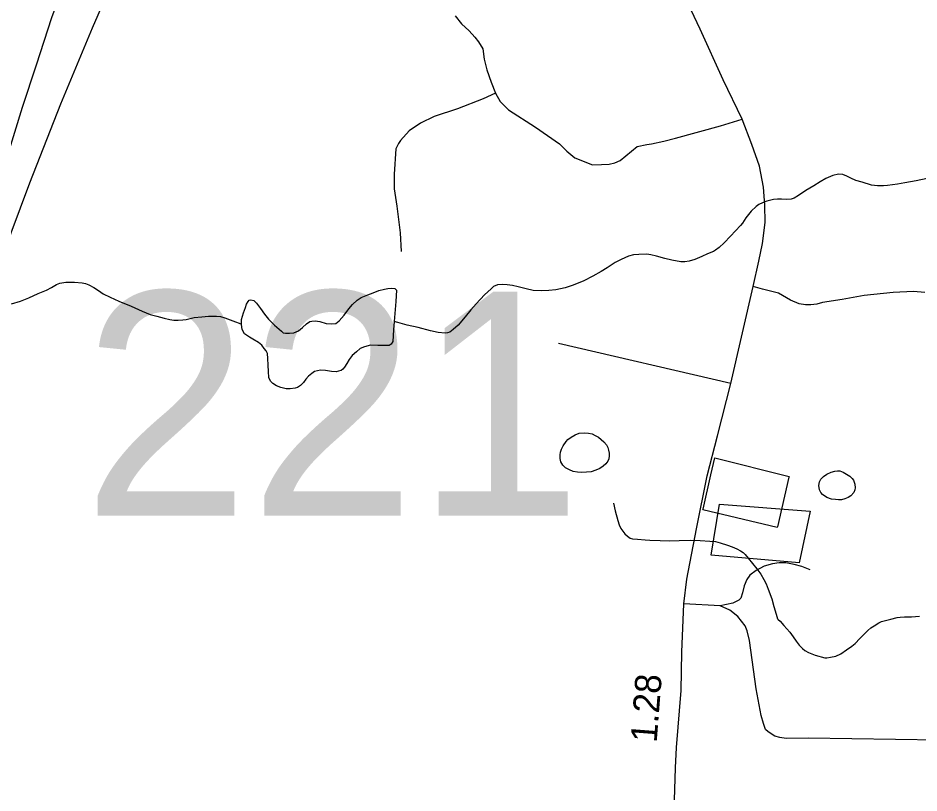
# Model space of a CAD drawing. Extents: x 2220236 to 2384410, y 720751 to 894131.
# Drawn here: x 2346104 to 2350395, y 837470 to 841160 of the extents above; entities that cross this region are included whole.
import ezdxf

# ---------------------------------------------------------------- set-up
doc = ezdxf.new("R2010")
doc.units = 0
for name, color, linetype in [('Exist Boundary Political City Limit New', 7, 'Continuous'), ('Exist Boundary Political City Limit Old', 7, 'Continuous'), ('Exist Hydrographic Misc Water Feature', 7, 'Continuous'), ('Exist Hydrographic Pond Under 1500 Sq Ft', 7, 'Continuous'), ('Exist Road Non-System Type 51', 7, 'Continuous'), ('Exist Road Primary Interstate Divided Center Attributed', 7, 'Continuous'), ('Exist Road Primary NC Attributed', 7, 'Continuous'), ('Exist Road Primary NC Service Mileage Hundredths English Label', 7, 'Continuous'), ('Exist Road Secondary Structure Standard Bridge Number Label', 7, 'Continuous'), ('Map Preparation Boundary City Limit Buffer Line', 7, 'Continuous')]:
    doc.layers.add(name, color=color, linetype=linetype)

msp = doc.modelspace()

# ---------------------------------------------------------------- linework, layer by layer
at = {"layer": 'Exist Boundary Political City Limit New'}
msp.add_lwpolyline([(2349720.2, 838738), (2349719.5, 838734.6), (2349365.8, 838818.2), (2349366.5, 838821.4), (2349402.5, 838984.5), (2349422.5, 839066.6), (2349775.8, 838976.7), (2349775, 838973.4)], close=True, dxfattribs=at)
at = {"layer": 'Exist Boundary Political City Limit Old'}
msp.add_lwpolyline([(2349404.2, 838602.8), (2349444.2, 838844.6), (2349876.1, 838812.5), (2349824.3, 838565.6), (2349404.2, 838602.8)], dxfattribs=at)
at = {"layer": 'Exist Hydrographic Misc Water Feature'}
for points in [[(2350433.3, 840395.6), (2350381.5, 840385.3), (2350327.4, 840374.9), (2350291.6, 840368.5), (2350243.9, 840363.2), (2350225.6, 840361.5), (2350196.4, 840361.3), (2350167.7, 840364.1), (2350123.5, 840378), (2350093.6, 840387.3), (2350069.2, 840397.1), (2350051.1, 840406.9), (2350031.1, 840415.3), (2350011, 840416.7), (2349985, 840410.1), (2349951.4, 840396.3), (2349923.5, 840379.7), (2349893.8, 840361.1), (2349855.9, 840339.2), (2349820.2, 840314.7), (2349800.6, 840303.1), (2349786.4, 840297.6), (2349762.5, 840296), (2349740.5, 840297.4), (2349720.4, 840298.2), (2349702.4, 840296.8), (2349670.6, 840288.9), (2349648.6, 840280.5), (2349632.2, 840271.6), (2349618.8, 840262.2), (2349595.1, 840239.9), (2349569.5, 840209.3), (2349553.8, 840183.1), (2349544, 840172.8), (2349496.6, 840121), (2349467, 840090.2), (2349443.3, 840067.9), (2349425.8, 840054.7), (2349415.6, 840047.8), (2349387.5, 840036.8), (2349359.7, 840025.1), (2349327.8, 840010.7), (2349299.9, 840002), (2349279.4, 839999.5), (2349260, 839999.7), (2349218, 840006.8), (2349183.9, 840014.6), (2349143.7, 840026.1), (2349117.5, 840032.3), (2349097.7, 840035.7), (2349059.6, 840034.8), (2349035.4, 840033.2), (2349011.7, 840026.3), (2348976, 840010.1), (2348948, 839995.8), (2348910.3, 839971.3), (2348880.5, 839953), (2348840.7, 839930.7), (2348798.3, 839909.3), (2348747.3, 839887.5), (2348709.4, 839875.4), (2348665.5, 839866.1), (2348631.5, 839862.4), (2348595.7, 839861.6), (2348557.6, 839863.3), (2348523.5, 839871.1), (2348485.3, 839880.1), (2348459.2, 839886.5), (2348433.4, 839889.4), (2348409.4, 839891.7)], [(2346072.3, 839799.4), (2346116.1, 839812), (2346155.8, 839828.4), (2346199.6, 839848.9), (2346239.3, 839863.7), (2346263.4, 839877.8), (2346287.1, 839891.9), (2346302.9, 839898.4), (2346330.9, 839902.9), (2346373, 839903), (2346409.2, 839899.5), (2346424.8, 839895.9), (2346441.1, 839890), (2346465.2, 839877.8), (2346487.5, 839862.3), (2346509.8, 839846.8), (2346542, 839831.1), (2346584.1, 839811.5), (2346642.5, 839788.3), (2346694.7, 839765.1), (2346732.7, 839749.3), (2346764.9, 839740.1), (2346799.1, 839731.7), (2346826.3, 839724.6), (2346846.1, 839722.1), (2346867.1, 839721.3), (2346888.7, 839722.8), (2346905.1, 839725.2), (2346943.1, 839734.3), (2346979, 839738), (2347011.1, 839741), (2347049.2, 839740.9), (2347067.6, 839738.4), (2347089.2, 839732), (2347139.2, 839714.4), (2347157.5, 839706.9), (2347167.6, 839703.1)], [(2348409.4, 839891.7), (2348387.2, 839889.2), (2348367.5, 839881.1), (2348356.4, 839871.5), (2348325.7, 839842.3), (2348286.4, 839799.7), (2348260.7, 839770.1), (2348233.8, 839737.8), (2348199.7, 839697), (2348176, 839676.4), (2348160, 839664.2), (2348149.4, 839660.5), (2348137.9, 839660), (2348103.9, 839663.6), (2348067.9, 839671), (2348009.8, 839686.6), (2347957.5, 839697.6), (2347913.3, 839709.9), (2347895, 839715.8)], [(2348939.7, 838850), (2348948.4, 838813.6), (2348960.8, 838768.1), (2348966.9, 838747.7), (2348975.2, 838730), (2348983.6, 838716.5), (2348993.6, 838704.5), (2349005.6, 838692.8), (2349019, 838684.2), (2349030, 838680.7), (2349054, 838679), (2349090, 838675.6), (2349112, 838674.2), (2349161.6, 838672.9), (2349204, 838671.4), (2349251.9, 838671.7), (2349306, 838673.9), (2349352, 838672.5), (2349398.1, 838669.5), (2349426.1, 838667.3), (2349437.3, 838665.2), (2349448, 838661.7), (2349482.3, 838649.9), (2349504.2, 838642.6), (2349526.6, 838632.7), (2349544.4, 838622.9), (2349556.5, 838615.2), (2349566.4, 838605.8), (2349580.9, 838589), (2349601.3, 838563.6), (2349621.7, 838538.1), (2349640.8, 838512), (2349656.3, 838486.4), (2349666.1, 838465.5), (2349676.6, 838440.3), (2349693.2, 838395), (2349702.9, 838358.6), (2349714.3, 838321.4), (2349720.4, 838299.3), (2349724.2, 838295.5), (2349732.7, 838287.7), (2349750.9, 838267.7), (2349779.2, 838236.1), (2349795.5, 838213.7), (2349809.8, 838192.3), (2349824, 838173.9), (2349839.1, 838158.1), (2349850.3, 838148.7), (2349868.5, 838138.9), (2349900.5, 838127.1), (2349946.6, 838114.2), (2349955.5, 838113.6), (2349972.8, 838116), (2349998.5, 838121.9), (2350022.3, 838132.8), (2350050.1, 838151.3), (2350074.7, 838169.4), (2350089.9, 838181.5), (2350113.6, 838205.4), (2350151, 838244), (2350165.6, 838256.1), (2350181, 838266.6), (2350202.7, 838280.6), (2350216.6, 838286.1), (2350234.5, 838290.8), (2350260.4, 838297.8), (2350290.3, 838306.2), (2350304.7, 838307.8), (2350326.3, 838308.7), (2350358.4, 838309), (2350396.4, 838311.5)]]:
    msp.add_lwpolyline(points, dxfattribs=at)
at = {"layer": 'Exist Hydrographic Pond Under 1500 Sq Ft'}
for points in [[(2347167.6, 839703.1), (2347167.3, 839724.4), (2347176.8, 839756.9), (2347186.6, 839782.6), (2347192.3, 839797), (2347200.2, 839811.1), (2347203.9, 839817.1), (2347212, 839819.1), (2347226, 839815.4), (2347240, 839802.2), (2347258.7, 839777.4), (2347276.9, 839750.2), (2347297.2, 839726.4), (2347325.6, 839698), (2347347.8, 839678.6), (2347358, 839669.2), (2347366.8, 839662), (2347378.1, 839659.2), (2347396.1, 839659.2), (2347418, 839661.8), (2347440, 839671.5), (2347458.1, 839686.4), (2347478.3, 839704.3), (2347493.3, 839714.8), (2347503.4, 839716.8), (2347519.4, 839719.1), (2347541.2, 839715.1), (2347571.5, 839705.8), (2347597.5, 839703.6), (2347617.4, 839706), (2347633.3, 839718.2), (2347657.1, 839746.1), (2347678.6, 839774.8), (2347696.4, 839796.9), (2347718.2, 839817.5), (2347738.1, 839829.1), (2347769.7, 839841.9), (2347795.6, 839851.8), (2347821.4, 839862.7), (2347849.4, 839868.8), (2347865.3, 839872.7), (2347881.4, 839873.4), (2347897.5, 839871.8), (2347903.6, 839867.7), (2347905.7, 839863.9), (2347902.3, 839811.2), (2347895, 839715.8)], [(2347895, 839715.8), (2347891.8, 839675.3), (2347888.5, 839619.3), (2347881.4, 839607.5), (2347870.9, 839600.5), (2347816.7, 839601), (2347782.5, 839602.8), (2347754.6, 839595.1), (2347733.9, 839586.1), (2347715.2, 839571.2), (2347695.2, 839553.3), (2347681.5, 839534.7), (2347669.9, 839514.5), (2347658.1, 839498.3), (2347650, 839488.1), (2347642, 839482.2), (2347630.3, 839478.5), (2347618.3, 839476.3), (2347596.2, 839477.7), (2347568.2, 839481.5), (2347544.2, 839483.1), (2347530.1, 839480.9), (2347516.2, 839477.1), (2347502.4, 839468.3), (2347486.6, 839454.5), (2347474.7, 839439.9), (2347462.9, 839424), (2347449, 839410.3), (2347435.2, 839401.5), (2347424.2, 839398.5), (2347399.1, 839395.1), (2347381, 839395.1), (2347355.2, 839400.6), (2347334.2, 839408.9), (2347317, 839420.3), (2347306.7, 839430.8), (2347298.4, 839448.5), (2347296.2, 839477.9), (2347295.7, 839506.5), (2347293.4, 839538.5), (2347291.2, 839562.1), (2347285, 839575.9), (2347276.7, 839586.1), (2347264.6, 839602), (2347248.6, 839615.5), (2347222.3, 839631.5), (2347206.2, 839640.6), (2347181.9, 839657.1), (2347171.9, 839677), (2347167.6, 839700.8), (2347167.6, 839703.1)], [(2348685.2, 839070.3), (2348685.1, 839080.1), (2348686.9, 839092.4), (2348692.6, 839106.7), (2348700.5, 839122.4), (2348714.7, 839143.7), (2348722.2, 839152.9), (2348737.5, 839164.3), (2348756.4, 839175), (2348775.8, 839183), (2348801.9, 839185.7), (2348820.7, 839183.2), (2348837.9, 839179.9), (2348853, 839173), (2348868.1, 839164.8), (2348894.3, 839142.8), (2348905.7, 839127.6), (2348912.8, 839114.7), (2348916.3, 839102.7), (2348919.1, 839088.7), (2348919, 839074.9), (2348917.3, 839060.8), (2348912.2, 839050), (2348903.5, 839037.2), (2348890.5, 839026.2), (2348873.9, 839014.7), (2348854.9, 839006.7), (2348834.1, 838999.9), (2348811.6, 838997.3), (2348786.1, 838995.6), (2348768.6, 838997.2), (2348748.1, 839001.3), (2348730.7, 839008.8), (2348710.3, 839018.8), (2348697.7, 839030.4), (2348689.5, 839046.5), (2348685.2, 839062.1), (2348685.2, 839070.3)], [(2349918, 838934.3), (2349920.9, 838952.5), (2349926.6, 838965.2), (2349939.2, 838977.2), (2349955.5, 838988.3), (2349976.5, 838997.4), (2349993.3, 839002.4), (2350006.4, 839004.5), (2350017.5, 839004), (2350034.2, 838998.1), (2350064.5, 838979), (2350076.5, 838967), (2350082.7, 838959.1), (2350089, 838941.3), (2350091.1, 838923.3), (2350089.2, 838913.4), (2350083.5, 838901), (2350069.7, 838884.7), (2350056.6, 838876.9), (2350041.7, 838870.4), (2350025.1, 838866.5), (2350012, 838865.9), (2349996.2, 838866.9), (2349977.8, 838869.4), (2349955.8, 838877.7), (2349935.5, 838891.7), (2349927.6, 838901.2), (2349921.5, 838913.1), (2349918, 838934.3)]]:
    msp.add_lwpolyline(points, dxfattribs=at)
at = {"layer": 'Exist Road Non-System Type 51'}
for p, q in [((2349497.9, 839419.8), (2348677, 839610)), ((2349447, 838361.9), (2349275.4, 838370.5))]:
    msp.add_line(p, q, dxfattribs=at)
for points in [[(2348185.7, 841170), (2348216, 841132.2), (2348252.4, 841098.7), (2348278.8, 841069.2), (2348296.9, 841047.3), (2348317.5, 841013.5), (2348324, 840963.8), (2348336.6, 840913.9), (2348357.3, 840854.1), (2348378, 840802.3)], [(2348378, 840802.3), (2348318.3, 840775.6), (2348196.9, 840728.3), (2348085.4, 840690.9), (2348019.8, 840660.2), (2347966.3, 840623.4), (2347924.8, 840577.1), (2347915, 840562.9), (2347903.2, 840536.8), (2347894.7, 840416.8), (2347895.6, 840346.8), (2347908.6, 840264.9), (2347924.2, 840137), (2347929.2, 840049.2)], [(2348378, 840802.3), (2348400.4, 840762.6), (2348438.9, 840723.1), (2348567.9, 840640.8), (2348682.8, 840562), (2348717.2, 840526.4), (2348755.5, 840495), (2348839.9, 840462), (2348881.9, 840462.5), (2348919.8, 840464.9), (2348945.8, 840471.4), (2348971.6, 840481.6), (2349052.9, 840548), (2349098.7, 840558.7), (2349121, 840561.5), (2349178.6, 840573.7), (2349234.4, 840587.7), (2349449.4, 840647.2), (2349552, 840678.1)], [(2350422.7, 839853.2), (2350368.7, 839858.6), (2350270.8, 839853.4), (2350132.9, 839839.8), (2350029.3, 839820.5), (2349935.5, 839805.3), (2349907.6, 839797), (2349879.7, 839794.6), (2349853.7, 839794.3), (2349823.6, 839800.1), (2349783.3, 839817.5), (2349724.9, 839850.9), (2349649.7, 839868.4), (2349604.3, 839882.4)], [(2349876.8, 838533.1), (2349836.6, 838548.5), (2349800.4, 838558.2), (2349760.5, 838565.6), (2349728.4, 838565.3), (2349696.4, 838561), (2349656.6, 838550.3), (2349618.8, 838530), (2349589.1, 838507.6), (2349575.4, 838487.4), (2349561.8, 838457.2), (2349554.2, 838423.3), (2349546.4, 838397.2), (2349536.6, 838389), (2349508.7, 838374.6), (2349447, 838361.9)], [(2350894.2, 837717.5), (2350698.3, 837719.1), (2349866.4, 837731.1), (2349762.4, 837729.9), (2349732.4, 837733.7), (2349708.3, 837741.3), (2349676.1, 837761), (2349664, 837772.7), (2349653.7, 837800.7), (2349643.1, 837838.5), (2349619.7, 837966.2), (2349586.9, 838195.7), (2349576.4, 838241.5), (2349566, 838265.5), (2349531.6, 838310.9), (2349493.1, 838340.6), (2349447, 838361.9)]]:
    msp.add_lwpolyline(points, dxfattribs=at)
at = {"layer": 'Exist Road Primary Interstate Divided Center Attributed'}
for points in [[(2344205.1, 834289), (2344248.3, 834428.5), (2344361.2, 834793), (2344486.3, 835199.7), (2344779.5, 836134.4), (2345074.6, 837078.9), (2345279.8, 837741.8), (2345463.5, 838326.5), (2345787.9, 839351.2), (2345940.4, 839793.2), (2346159.3, 840375.9), (2346307.8, 840751.4), (2346458.3, 841113.1), (2346608.8, 841461.2), (2346743.6, 841750.6), (2346984, 842251.2), (2347103.3, 842483.9), (2347287, 842839.8), (2347408.1, 843058.8), (2347431.8, 843101.1), (2347519.9, 843258.5)], [(2347367.4, 843262.9), (2347261.4, 843101.1), (2347177.5, 842972.8), (2346960.6, 842628.6), (2346845.3, 842435), (2346692.8, 842157.4), (2346569.7, 841907), (2346462.2, 841668.5), (2346350.8, 841396.7), (2346262.9, 841162), (2346190.5, 840935.2), (2346124.1, 840733.8), (2345963.8, 840217.5)]]:
    msp.add_lwpolyline(points, dxfattribs=at)
at = {"layer": 'Exist Road Primary NC Attributed'}
msp.add_lwpolyline([(2349230.1, 837436.6), (2349235.3, 837590.2), (2349240.5, 837686.2), (2349261.5, 837958.5), (2349265, 838140.1), (2349275.4, 838370.5), (2349289.4, 838487.5), (2349334.5, 838727.8), (2349385.4, 838979.8), (2349435.1, 839170.1), (2349497.9, 839419.8), (2349604.3, 839882.4), (2349632.2, 840002.8), (2349649.1, 840086.9), (2349662.4, 840186.9), (2349660.5, 840268.7), (2349654.8, 840354.4), (2349635.7, 840455.3), (2349597.7, 840558.1), (2349552, 840678.1), (2349462.5, 840866.6), (2349352.2, 841106.5), (2349163.8, 841507.7)], dxfattribs=at)
at = {"layer": 'Map Preparation Boundary City Limit Buffer Line'}
msp.add_lwpolyline([(2349720.2, 838738), (2349719.5, 838734.6), (2349365.8, 838818.2), (2349366.5, 838821.4), (2349402.5, 838984.5), (2349422.5, 839066.6), (2349775.8, 838976.7), (2349775, 838973.4)], close=True, dxfattribs=at)

# ---------------------------------------------------------------- texts
at = {"layer": 'Exist Road Primary NC Service Mileage Hundredths English Label'}
msp.add_text('1.28', height=125, rotation=85.6041, dxfattribs=at).set_placement((2349145.2, 837707.8))
at = {"layer": 'Exist Road Secondary Structure Standard Bridge Number Label'}
msp.add_text('221', height=1066.27, dxfattribs=at).set_placement((2346411.9, 838790.6))

doc.saveas('drawing.dxf')
